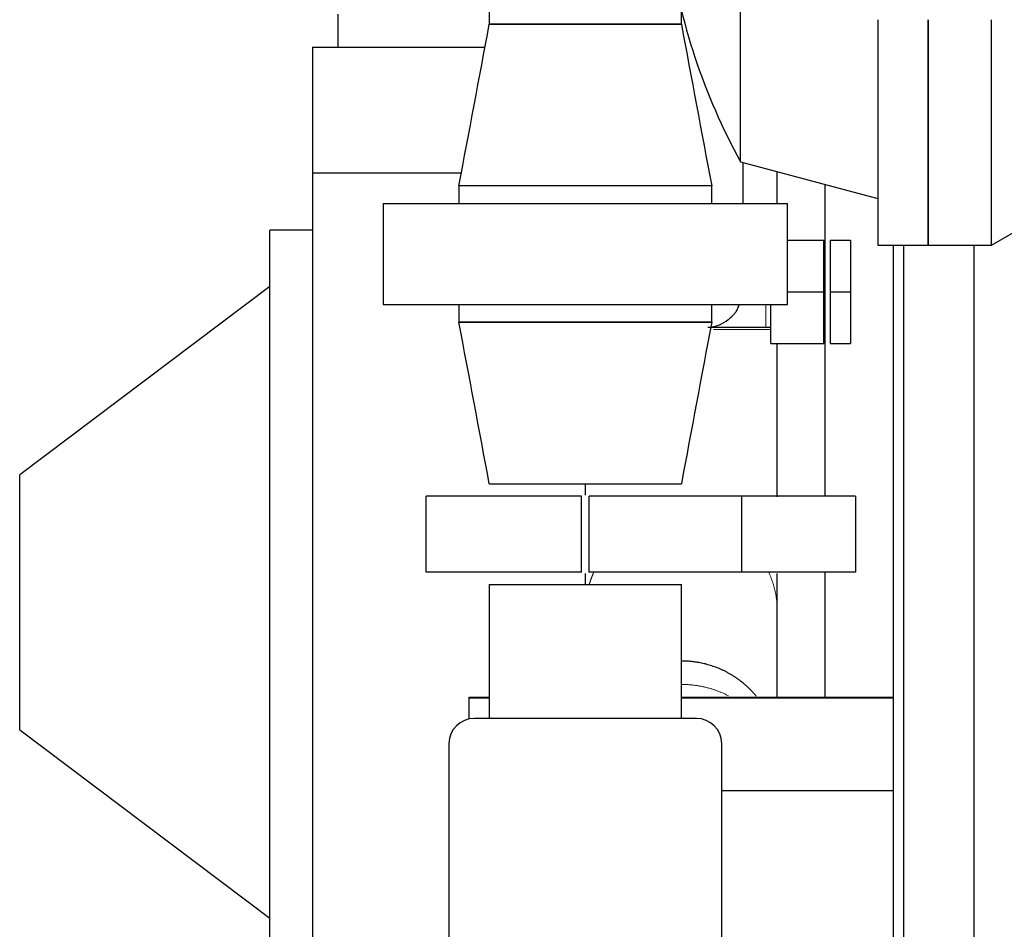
# Model space of a CAD drawing. Header units: inches. Extents: x 0 to 20790, y -12 to 14700.
# Tile 333 of 359: x 13688 to 14078, y 10430 to 10791. Entities that reach past the tile are written whole.
import ezdxf

# ---------------------------------------------------------------- set-up
doc = ezdxf.new("R2010")
doc.units = ezdxf.units.IN
doc.layers.add('1', color=7, linetype='Continuous', true_color=0xffffff)

msp = doc.modelspace()

# ---------------------------------------------------------------- linework, layer by layer
at = {"layer": '1', "color": 2, "linetype": 'Continuous', "lineweight": 25}
for p, q in [((13973.219, 10734.477), (13973.219, 10973.438)), ((13873.69, 10828.958), (13873.69, 10788.958)), ((13949.79, 10788.958), (13949.79, 10794.432)), ((13813.74, 10792.958), (13813.74, 10779.958)), ((14027.54, 10790.79), (14027.54, 10701.458)), ((14047.54, 10790.79), (14047.54, 10701.458)), ((14047.54, 10701.458), (14047.54, 10790.79)), ((14072.54, 10701.458), (14072.54, 10790.79)), ((13873.69, 10788.958), (13949.79, 10788.958)), ((13949.787, 10788.958), (13873.693, 10788.958)), ((13803.74, 10779.958), (13871.831, 10779.958)), ((13803.74, 10779.958), (13803.74, 10729.958)), ((13973.219, 10734.477), (14027.54, 10719.922)), ((13974.24, 10717.959), (13974.24, 10734.205)), ((13803.74, 10729.958), (13803.74, 10389.958)), ((13862.647, 10729.958), (13803.74, 10729.958)), ((13961.774, 10724.958), (13861.706, 10724.958)), ((13861.706, 10724.958), (13861.706, 10717.958)), ((13961.772, 10724.958), (13861.708, 10724.958)), ((13961.774, 10717.958), (13961.774, 10724.958)), ((14006.74, 10601.961), (14006.74, 10725.496)), ((13831.74, 10717.958), (13991.74, 10717.958)), ((13831.74, 10717.958), (13831.74, 10677.958)), ((13991.74, 10677.958), (13991.74, 10717.958)), ((14072.54, 10701.458), (14089.86, 10711.458)), ((13786.74, 10412.458), (13786.74, 10707.458)), ((13803.74, 10707.458), (13786.74, 10707.458)), ((13991.74, 10703.458), (14006.24, 10703.458)), ((14006.24, 10682.958), (14006.24, 10703.458)), ((14008.74, 10703.458), (14008.74, 10682.958)), ((14008.74, 10703.458), (14016.74, 10703.458)), ((14016.74, 10703.458), (14016.74, 10682.958)), ((14027.54, 10701.458), (14047.54, 10701.458)), ((14033.74, 10263.967), (14033.74, 10701.457)), ((14037.787, 10701.455), (14037.787, 10199.958)), ((14047.54, 10701.458), (14072.54, 10701.458)), ((14065.787, 10199.958), (14065.787, 10701.455)), ((13786.74, 10685.058), (13687.74, 10610.458)), ((13991.74, 10682.958), (14006.24, 10682.958)), ((14006.24, 10662.458), (14006.24, 10682.958)), ((14008.74, 10682.958), (14008.74, 10662.458)), ((14008.74, 10682.958), (14016.74, 10682.958)), ((14016.74, 10682.958), (14016.74, 10662.458)), ((13831.74, 10677.958), (13991.74, 10677.958)), ((13861.706, 10677.958), (13861.706, 10670.958)), ((13961.774, 10670.958), (13961.774, 10677.958)), ((13985.24, 10662.458), (13985.24, 10677.958)), ((13961.774, 10670.958), (13861.706, 10670.958)), ((13861.708, 10670.958), (13961.772, 10670.958)), ((13983.24, 10668.958), (13985.24, 10668.958)), ((13985.24, 10662.458), (14006.24, 10662.458)), ((14008.74, 10662.458), (14016.74, 10662.458)), ((13687.74, 10509.458), (13687.74, 10610.458)), ((13873.693, 10606.958), (13949.787, 10606.958)), ((13848.74, 10571.958), (13848.74, 10601.958)), ((13910.24, 10601.958), (13848.74, 10601.958)), ((13910.24, 10571.958), (13910.24, 10601.958)), ((13913.24, 10571.958), (13913.24, 10601.958)), ((13973.74, 10601.958), (13913.24, 10601.958)), ((14018.74, 10601.958), (13973.74, 10601.958)), ((13973.74, 10571.958), (13973.74, 10601.958)), ((14018.74, 10601.958), (14018.74, 10571.958)), ((13910.24, 10571.958), (13848.74, 10571.958)), ((13973.74, 10571.958), (13913.24, 10571.958)), ((14018.74, 10571.958), (13973.74, 10571.958)), ((14006.74, 10522.379), (14006.74, 10571.978)), ((13873.693, 10566.958), (13949.787, 10566.958)), ((13873.693, 10566.958), (13873.693, 10513.955)), ((13949.787, 10513.955), (13949.787, 10566.958)), ((13865.74, 10521.958), (13865.74, 10522.36)), ((13865.74, 10522.36), (13873.694, 10522.36)), ((13865.74, 10513.756), (13865.74, 10521.958)), ((13873.694, 10521.958), (13865.74, 10521.958)), ((13949.785, 10522.36), (14033.74, 10522.36)), ((14033.74, 10521.958), (13949.785, 10521.958)), ((13955.74, 10513.958), (13867.74, 10513.958)), ((13687.74, 10509.458), (13786.74, 10434.858)), ((13857.74, 10503.958), (13857.74, 10331.958)), ((13965.74, 10331.958), (13965.74, 10503.958)), ((13965.739, 10485.452), (14033.74, 10485.452))]:
    msp.add_line(p, q, dxfattribs=at)
at = {"layer": '1', "color": 110, "linetype": 'Continuous', "lineweight": 13}
msp.add_line((13983.24, 10677.959), (13983.24, 10668.958), dxfattribs=at)
at = {"layer": '1', "color": 2, "linetype": 'Continuous', "lineweight": 25}
for centre, radius, start, end in [((14190.54, 10853.958), 248, 187.9026, 208.80152), ((13867.74, 10503.958), 10, 90, 180), ((13955.74, 10503.958), 10, 0, 90)]:
    msp.add_arc(centre, radius, start, end, dxfattribs=at)
for points in [[(13861.708, 10724.958), (13865.703, 10746.291), (13869.698, 10767.624), (13873.693, 10788.958)], [(13949.787, 10788.958), (13953.782, 10767.624), (13957.777, 10746.291), (13961.772, 10724.958)], [(13987.738, 10717.958), (13987.738, 10722.167), (13987.738, 10726.376), (13987.738, 10730.586)], [(13873.693, 10606.958), (13869.698, 10628.291), (13865.703, 10649.624), (13861.708, 10670.958)], [(13961.772, 10670.958), (13957.777, 10649.624), (13953.782, 10628.291), (13949.787, 10606.958)], [(13911.738, 10606.729), (13911.738, 10605.257), (13911.738, 10603.806), (13911.738, 10602.379)], [(13911.738, 10571.311), (13911.738, 10569.674), (13911.738, 10568.16), (13911.738, 10566.768)]]:
    msp.add_open_spline(points, degree=3, dxfattribs=at)
for points, knots in [([(13960.249, 10668.958), (13961.748, 10668.927), (13964.392, 10669.5), (13967.599, 10671.322), (13969.537, 10672.987), (13970.479, 10673.918), (13971.104, 10674.674), (13971.689, 10675.526), (13972.265, 10676.66), (13972.584, 10677.523), (13972.732, 10678.009)], [0, 0, 0, 0, 0.3091652, 0.5374797, 0.6225912, 0.6922048, 0.7255765, 0.7635841, 0.8627735, 1, 1, 1, 1]), ([(13961.216, 10668.961), (13962.18, 10668.961), (13964.606, 10668.96), (13969.906, 10668.959), (13976.322, 10668.958), (13980.865, 10668.958), (13983.24, 10668.958)], [0, 0, 0, 0, 0.2513371, 0.5018412, 0.751356, 1, 1, 1, 1]), ([(13987.738, 10601.684), (13987.738, 10605.179), (13987.738, 10614.207), (13987.738, 10628.994), (13987.738, 10642.668), (13987.738, 10652.444), (13987.738, 10658.031), (13987.738, 10661.274), (13987.738, 10662.456)], [0, 0, 0, 0, 0.1954668, 0.4845955, 0.7385313, 0.8486443, 0.9448771, 1, 1, 1, 1]), ([(13987.738, 10556.566), (13987.738, 10557.303), (13987.738, 10558.984), (13987.738, 10562.116), (13987.738, 10566.075), (13987.738, 10569.339), (13987.738, 10571.31)], [0, 0, 0, 0, 0.2555829, 0.4961893, 0.7231217, 1, 1, 1, 1]), ([(13987.738, 10522.361), (13987.738, 10524.259), (13987.738, 10529.325), (13987.738, 10537.559), (13987.738, 10547.062), (13987.738, 10553.398), (13987.738, 10556.566)], [0, 0, 0, 0, 0.1664761, 0.4443173, 0.7221584, 1, 1, 1, 1])]:
    msp.add_open_spline(points, degree=3, knots=knots, dxfattribs=at)
at = {"layer": '1', "color": 110, "linetype": 'Continuous', "lineweight": 13}
for points, weights in [([(13985.39, 10668.072), (13982.58, 10668.073), (13977.452, 10668.074), (13970.174, 10668.074), (13962.547, 10668.075)], [1.00532903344, 0.996425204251, 0.988840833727, 0.996789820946, 1.00573293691]), ([(13915.222, 10572.109), (13914.641, 10570.875), (13914.126, 10569.624), (13913.678, 10568.362), (13913.296, 10567.095)], [1.00217586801, 1.00357239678, 1.00507555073, 1.00662824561, 1.0081492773]), ([(13987.738, 10556.566), (13987.738, 10560.299), (13987.224, 10564.274), (13986.06, 10568.273), (13984.255, 10572.106)], [1.01661171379, 1.01661171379, 1.01191816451, 1.00653173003, 1.00217969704]), ([(13968.421, 10522.922), (13963.943, 10525.24), (13959.126, 10526.759), (13954.282, 10527.419), (13949.788, 10527.424)], [0.999289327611, 1.00357167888, 1.01004321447, 1.0165569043, 1.01661140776])]:
    msp.add_rational_spline(points, weights, degree=4, dxfattribs=at)
at = {"layer": '1', "color": 2, "linetype": 'Continuous', "lineweight": 25}
msp.add_rational_spline([(13979.429, 10522.743), (13973.864, 10529.556), (13966.153, 10534.664), (13957.403, 10536.702), (13949.788, 10536.711)], [0.995591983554, 0.992327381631, 0.997881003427, 1.01651905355, 1.01661140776], degree=4, dxfattribs=at)

doc.saveas('drawing.dxf')
